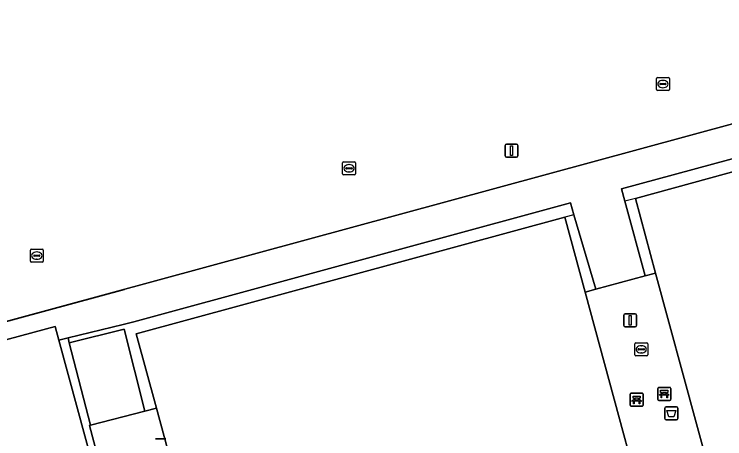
# Model space of a CAD drawing. Extents: x 159053 to 160042, y 380449 to 381423.
# Drawn here: x 159355.9 to 159410.8, y 380644.1 to 380676.9 of the extents above; entities that cross this region are included whole.
import ezdxf

# ---------------------------------------------------------------- set-up
doc = ezdxf.new("R2010")
doc.units = 0
for name, color, linetype in [('IMGEO_Afvalbak', 7, 'Continuous'), ('IMGEO_Bank', 7, 'Continuous'), ('IMGEO_Groenvoorziening', 7, 'Continuous'), ('IMGEO_Haag', 7, 'Continuous'), ('IMGEO_Hek', 7, 'Continuous'), ('IMGEO_Kolk', 7, 'Continuous'), ('IMGEO_Lichtmast', 7, 'Continuous'), ('IMGEO_Terreindeel_halfverhard', 7, 'Continuous'), ('IMGEO_Voetpad_open', 7, 'Continuous'), ('IMGEO_Waterleidingput', 7, 'Continuous')]:
    doc.layers.add(name, color=color, linetype=linetype)

msp = doc.modelspace()

# ---------------------------------------------------------------- linework, layer by layer
at = {"layer": 'IMGEO_Afvalbak'}
for p, q in [((159406.13, 380645.634), (159406.13, 380646.434)), ((159406.13, 380646.434), (159406.13, 380645.634)), ((159406.23, 380646.534), (159407.02, 380646.534)), ((159407.02, 380646.534), (159406.23, 380646.534)), ((159407.12, 380646.434), (159407.12, 380645.634)), ((159407.12, 380645.634), (159407.12, 380646.434)), ((159407.02, 380645.534), (159406.23, 380645.534)), ((159406.23, 380645.534), (159407.02, 380645.534))]:
    msp.add_line(p, q, dxfattribs=at)
msp.add_lwpolyline([(159406.273, 380646.248), (159406.977, 380646.248), (159406.828, 380645.778), (159406.422, 380645.778), (159406.273, 380646.248)], dxfattribs=at)
for centre, start, end in [((159406.23, 380646.434), 90, 180), ((159406.23, 380646.434), 90, 180), ((159407.02, 380646.434), 0, 90), ((159407.02, 380646.434), 360, 90), ((159406.23, 380645.634), 180, 270), ((159406.23, 380645.634), 180, 270), ((159407.02, 380645.634), 270, 0), ((159407.02, 380645.634), 270, 0)]:
    msp.add_arc(centre, 0.1, start, end, dxfattribs=at)
at = {"layer": 'IMGEO_Bank'}
for p, q in [((159405.578, 380647.113), (159405.578, 380647.954)), ((159405.578, 380647.954), (159405.578, 380647.113)), ((159405.653, 380648.038), (159406.494, 380648.038)), ((159406.494, 380648.038), (159405.653, 380648.038)), ((159406.578, 380647.963), (159406.578, 380647.122)), ((159406.578, 380647.122), (159406.578, 380647.963)), ((159403.45, 380646.664), (159403.45, 380647.505)), ((159403.45, 380647.505), (159403.45, 380646.664)), ((159403.525, 380647.589), (159404.366, 380647.589)), ((159404.366, 380647.589), (159403.525, 380647.589)), ((159403.759, 380647.095), (159403.759, 380647.201)), ((159403.803, 380647.201), (159403.803, 380647.095)), ((159404.091, 380647.207), (159403.809, 380647.207)), ((159404.097, 380647.095), (159404.097, 380647.201)), ((159404.141, 380647.201), (159404.141, 380647.095)), ((159404.45, 380647.514), (159404.45, 380646.673)), ((159404.45, 380646.673), (159404.45, 380647.514)), ((159406.275, 380647.436), (159405.882, 380647.436)), ((159405.887, 380647.544), (159405.887, 380647.65)), ((159405.931, 380647.65), (159405.931, 380647.544)), ((159406.219, 380647.656), (159405.937, 380647.656)), ((159405.937, 380647.538), (159406.219, 380647.538)), ((159406.225, 380647.544), (159406.225, 380647.65)), ((159406.269, 380647.65), (159406.269, 380647.544)), ((159404.375, 380646.589), (159403.534, 380646.589)), ((159403.534, 380646.589), (159404.375, 380646.589)), ((159404.147, 380646.987), (159403.754, 380646.987)), ((159403.809, 380647.089), (159404.091, 380647.089)), ((159406.503, 380647.038), (159405.662, 380647.038)), ((159405.662, 380647.038), (159406.503, 380647.038))]:
    msp.add_line(p, q, dxfattribs=at)
for points in [[(159405.881, 380647.656), (159405.795, 380647.656), (159405.795, 380647.817), (159406.358, 380647.817), (159406.358, 380647.656), (159406.275, 380647.656)], [(159403.753, 380647.207), (159403.667, 380647.207), (159403.667, 380647.368), (159404.23, 380647.368), (159404.23, 380647.207), (159404.147, 380647.207)], [(159405.825, 380647.436), (159405.683, 380647.436), (159405.795, 380647.538), (159405.881, 380647.538)], [(159405.875, 380647.429), (159405.875, 380647.222), (159405.832, 380647.222), (159405.832, 380647.429)], [(159406.275, 380647.538), (159406.358, 380647.538), (159406.47, 380647.436), (159406.331, 380647.436)], [(159406.325, 380647.429), (159406.325, 380647.222), (159406.281, 380647.222), (159406.281, 380647.429)], [(159403.697, 380646.987), (159403.555, 380646.987), (159403.667, 380647.089), (159403.753, 380647.089)], [(159403.747, 380646.98), (159403.747, 380646.773), (159403.704, 380646.773), (159403.704, 380646.98)], [(159404.147, 380647.089), (159404.23, 380647.089), (159404.342, 380646.987), (159404.203, 380646.987)], [(159404.197, 380646.98), (159404.197, 380646.773), (159404.153, 380646.773), (159404.153, 380646.98)]]:
    msp.add_lwpolyline(points, dxfattribs=at)
for centre, radius, start, end in [((159405.656, 380647.96), 0.0779, 92.4484, 184.2845), ((159405.656, 380647.96), 0.0779, 92.4484, 184.2845), ((159406.5, 380647.96), 0.0779, 2.4484, 94.2845), ((159406.5, 380647.96), 0.0779, 2.4484, 94.2845), ((159403.528, 380647.511), 0.0779, 92.4484, 184.2845), ((159403.528, 380647.511), 0.0779, 92.4484, 184.2845), ((159403.752, 380647.2), 0.00671, 2.8957, 87.1043), ((159403.809, 380647.2), 0.00671, 92.8957, 177.1043), ((159404.091, 380647.2), 0.00671, 2.8957, 87.1043), ((159404.148, 380647.2), 0.00671, 92.8957, 177.1043), ((159404.372, 380647.511), 0.0779, 2.4484, 94.2845), ((159404.372, 380647.511), 0.0779, 2.4484, 94.2845), ((159405.825, 380647.429), 0.00671, 2.8957, 87.1043), ((159405.882, 380647.429), 0.00671, 92.8957, 177.1043), ((159405.88, 380647.649), 0.00671, 2.8957, 87.1043), ((159405.88, 380647.545), 0.00671, 272.8957, 357.1043), ((159405.937, 380647.649), 0.00671, 92.8957, 177.1043), ((159405.937, 380647.545), 0.00671, 182.8957, 267.1043), ((159406.219, 380647.649), 0.00671, 2.8957, 87.1043), ((159406.219, 380647.545), 0.00671, 272.8957, 357.1043), ((159406.276, 380647.649), 0.00671, 92.8957, 177.1043), ((159406.276, 380647.545), 0.00671, 182.8957, 267.1043), ((159406.274, 380647.429), 0.00671, 2.8957, 87.1043), ((159406.331, 380647.429), 0.00671, 92.8957, 177.1043), ((159403.528, 380646.667), 0.0779, 182.4484, 274.2845), ((159403.528, 380646.667), 0.0779, 182.4484, 274.2845), ((159403.697, 380646.98), 0.00671, 2.8957, 87.1043), ((159403.754, 380646.98), 0.00671, 92.8957, 177.1043), ((159403.752, 380647.096), 0.00671, 272.8957, 357.1043), ((159403.809, 380647.096), 0.00671, 182.8957, 267.1043), ((159404.091, 380647.096), 0.00671, 272.8957, 357.1043), ((159404.148, 380647.096), 0.00671, 182.8957, 267.1043), ((159404.146, 380646.98), 0.00671, 2.8957, 87.1043), ((159404.203, 380646.98), 0.00671, 92.8957, 177.1043), ((159404.372, 380646.667), 0.0779, 272.4484, 4.2845), ((159404.372, 380646.667), 0.0779, 272.4484, 4.2845), ((159405.656, 380647.116), 0.0779, 182.4484, 274.2845), ((159405.656, 380647.116), 0.0779, 182.4484, 274.2845), ((159406.5, 380647.116), 0.0779, 272.4484, 4.2845), ((159406.5, 380647.116), 0.0779, 272.4484, 4.2845)]:
    msp.add_arc(centre, radius, start, end, dxfattribs=at)
at = {"layer": 'IMGEO_Groenvoorziening'}
for points in [[(159320.913, 380723.061), (159340.883, 380649.218), (159441.608, 380676.617), (159442.108, 380674.784), (159442.302, 380674.072), (159442.548, 380673.172), (159450.533, 380643.897), (159460.018, 380646.267), (159462.098, 380638.137), (159464.069, 380638.682), (159463.107, 380643.073), (159456.6, 380667.23), (159451.1, 380687.473)], [(159338.658, 380647.242), (159359.061, 380652.747), (159359.351, 380651.681), (159360.058, 380651.853), (159364.308, 380652.887), (159365.142, 380653.09), (159398.838, 380662.281), (159399.109, 380661.36), (159400.802, 380655.617), (159404.606, 380656.648), (159403.044, 380662.407), (159402.783, 380663.371), (159437.615, 380672.803), (159442.302, 380674.072), (159442.108, 380674.784), (159441.608, 380676.617), (159340.883, 380649.218)]]:
    msp.add_lwpolyline(points, dxfattribs=at)
for points in [[(159442.548, 380673.172), (159442.302, 380674.072), (159437.615, 380672.803), (159402.783, 380663.371), (159403.044, 380662.407), (159404.606, 380656.648), (159405.414, 380656.867), (159403.85, 380662.621), (159436.871, 380671.69), (159438.912, 380664.173), (159439.79, 380664.432), (159437.839, 380671.943)], [(159398.408, 380661.174), (159399.977, 380655.393), (159400.802, 380655.617), (159399.109, 380661.36), (159398.838, 380662.281), (159365.142, 380653.09), (159364.308, 380652.887), (159360.058, 380651.853), (159360.155, 380651.478), (159364.393, 380652.547), (159365.979, 380646.21), (159366.876, 380646.44), (159365.326, 380652.163)], [(159364.393, 380652.547), (159360.155, 380651.478), (159361.794, 380645.121), (159365.979, 380646.21)], [(159360.155, 380651.478), (159360.058, 380651.853), (159359.351, 380651.681), (159362.159, 380641.363), (159362.338, 380640.706), (159362.838, 380640.836), (159361.702, 380645.097), (159361.794, 380645.121)]]:
    msp.add_lwpolyline(points, close=True, dxfattribs=at)
at = {"layer": 'IMGEO_Haag'}
for points in [[(159437.839, 380671.943), (159442.548, 380673.172), (159442.302, 380674.072), (159437.615, 380672.803), (159402.783, 380663.371), (159403.044, 380662.407), (159404.606, 380656.648), (159405.414, 380656.867), (159403.85, 380662.621), (159436.871, 380671.69), (159438.912, 380664.173), (159439.79, 380664.432)], [(159365.326, 380652.163), (159398.408, 380661.174), (159399.977, 380655.393), (159400.802, 380655.617), (159399.109, 380661.36), (159398.838, 380662.281), (159365.142, 380653.09), (159364.308, 380652.887), (159360.058, 380651.853), (159360.155, 380651.478), (159364.393, 380652.547), (159365.979, 380646.21), (159366.876, 380646.44)]]:
    msp.add_lwpolyline(points, close=True, dxfattribs=at)
at = {"layer": 'IMGEO_Hek'}
for points in [[(159441.608, 380676.617), (159340.883, 380649.218)], [(159403.85, 380662.621), (159436.871, 380671.69)], [(159403.85, 380662.621), (159403.044, 380662.407)], [(159405.414, 380656.867), (159403.85, 380662.621)], [(159398.408, 380661.174), (159365.326, 380652.163), (159366.876, 380646.44)], [(159399.109, 380661.36), (159398.408, 380661.174)], [(159399.977, 380655.393), (159398.408, 380661.174)], [(159411.743, 380633.583), (159405.414, 380656.867)], [(159339.938, 380648.951), (159364.415, 380655.604)], [(159406.286, 380632.137), (159399.977, 380655.393)], [(159366.876, 380646.44), (159373.163, 380623.225)]]:
    msp.add_lwpolyline(points, dxfattribs=at)
at = {"layer": 'IMGEO_Kolk'}
for p, q in [((159403.803, 380650.549), (159403.803, 380651.401)), ((159403.878, 380651.475), (159404.73, 380651.475)), ((159404.062, 380650.969), (159404.062, 380650.981)), ((159404.105, 380651.018), (159404.503, 380651.018)), ((159404.291, 380651.255), (159404.316, 380651.255)), ((159404.546, 380650.981), (159404.546, 380650.969)), ((159404.804, 380651.401), (159404.804, 380650.549)), ((159404.73, 380650.475), (159403.878, 380650.475)), ((159404.5, 380650.932), (159404.102, 380650.932)), ((159404.314, 380650.695), (159404.289, 380650.695))]:
    msp.add_line(p, q, dxfattribs=at)
for points in [[(159403.803, 380650.549), (159403.803, 380651.401)], [(159403.878, 380651.475), (159404.73, 380651.475)], [(159404.804, 380651.401), (159404.804, 380650.549)], [(159404.73, 380650.475), (159403.878, 380650.475)]]:
    msp.add_lwpolyline(points, dxfattribs=at)
for centre, radius, start, end in [((159403.88, 380651.399), 0.0765, 91.552, 178.448), ((159403.88, 380651.399), 0.0765, 91.552, 178.448), ((159404.102, 380650.978), 0.0403, 85.8775, 175.7526), ((159404.099, 380650.968), 0.0366, 178.938, 274.7102), ((159404.503, 380650.975), 0.043, 264.8664, 352.4533), ((159404.507, 380650.98), 0.0386, 1.7309, 96.639), ((159404.728, 380651.399), 0.0765, 1.552, 88.448), ((159404.728, 380651.399), 0.0765, 1.552, 88.448), ((159403.88, 380650.551), 0.0765, 181.552, 268.448), ((159403.88, 380650.551), 0.0765, 181.552, 268.448), ((159404.728, 380650.551), 0.0765, 271.552, 358.448), ((159404.728, 380650.551), 0.0765, 271.552, 358.448)]:
    msp.add_arc(centre, radius, start, end, dxfattribs=at)
for centre, major_axis, ratio, start_param, end_param in [((159404.29, 380650.975), (-0.387, 0.002), 0.722429, 4.712389, 7.853982), ((159404.315, 380650.975), (-0.39, 0.002), 0.717154, 1.570796, 4.712389)]:
    msp.add_ellipse(centre, major_axis=major_axis, ratio=ratio, start_param=start_param, end_param=end_param, dxfattribs=at)
at = {"layer": 'IMGEO_Lichtmast'}
for p, q in [((159393.796, 380665.914), (159393.796, 380666.714)), ((159393.796, 380666.714), (159393.796, 380665.914)), ((159393.896, 380666.814), (159394.686, 380666.814)), ((159394.686, 380666.814), (159393.896, 380666.814)), ((159394.786, 380666.714), (159394.786, 380665.914)), ((159394.786, 380665.914), (159394.786, 380666.714)), ((159394.686, 380665.814), (159393.896, 380665.814)), ((159393.896, 380665.814), (159394.686, 380665.814)), ((159403.056, 380653.716), (159403.846, 380653.716)), ((159403.846, 380653.716), (159403.056, 380653.716)), ((159402.956, 380652.816), (159402.956, 380653.616)), ((159402.956, 380653.616), (159402.956, 380652.816)), ((159403.946, 380653.616), (159403.946, 380652.816)), ((159403.946, 380652.816), (159403.946, 380653.616)), ((159403.846, 380652.716), (159403.056, 380652.716)), ((159403.056, 380652.716), (159403.846, 380652.716)), ((159366.812, 380644.071), (159367.602, 380644.071)), ((159367.602, 380644.071), (159366.812, 380644.071))]:
    msp.add_line(p, q, dxfattribs=at)
for points in [[(159394.216, 380666.689), (159394.366, 380666.689), (159394.366, 380665.939), (159394.216, 380665.939), (159394.216, 380666.689)], [(159403.376, 380653.591), (159403.526, 380653.591), (159403.526, 380652.841), (159403.376, 380652.841), (159403.376, 380653.591)]]:
    msp.add_lwpolyline(points, dxfattribs=at)
for centre, start, end in [((159393.896, 380666.714), 90, 180), ((159393.896, 380666.714), 90, 180), ((159394.686, 380666.714), 0, 90), ((159394.686, 380666.714), 360, 90), ((159393.896, 380665.914), 180, 270), ((159393.896, 380665.914), 180, 270), ((159394.686, 380665.914), 270, 0), ((159394.686, 380665.914), 270, 0), ((159403.056, 380653.616), 90, 180), ((159403.056, 380653.616), 90, 180), ((159403.846, 380653.616), 0, 90), ((159403.846, 380653.616), 360, 90), ((159403.056, 380652.816), 180, 270), ((159403.056, 380652.816), 180, 270), ((159403.846, 380652.816), 270, 0), ((159403.846, 380652.816), 270, 0)]:
    msp.add_arc(centre, 0.1, start, end, dxfattribs=at)
at = {"layer": 'IMGEO_Terreindeel_halfverhard'}
for points in [[(159403.85, 380662.621), (159405.414, 380656.867), (159411.743, 380633.583), (159413.319, 380627.786), (159446.341, 380636.808), (159444.732, 380642.735), (159438.912, 380664.173), (159436.871, 380671.69)], [(159366.876, 380646.44), (159373.163, 380623.225), (159374.721, 380617.474), (159407.868, 380626.307), (159406.286, 380632.137), (159399.977, 380655.393), (159398.408, 380661.174), (159365.326, 380652.163)], [(159359.351, 380651.681), (159359.061, 380652.747), (159338.658, 380647.242), (159341.718, 380635.941), (159362.159, 380641.363)]]:
    msp.add_lwpolyline(points, close=True, dxfattribs=at)
at = {"layer": 'IMGEO_Voetpad_open'}
for points in [[(159405.414, 380656.867), (159404.606, 380656.648), (159400.802, 380655.617), (159399.977, 380655.393), (159406.286, 380632.137), (159407.259, 380632.396), (159407.938, 380632.576), (159410.248, 380624.106), (159412.512, 380624.716), (159410.23, 380633.182), (159410.776, 380633.327), (159411.743, 380633.583)], [(159366.876, 380646.44), (159365.979, 380646.21), (159361.794, 380645.121), (159361.702, 380645.097), (159362.838, 380640.836), (159362.338, 380640.706), (159362.837, 380638.872), (159362.845, 380638.843), (159363.354, 380638.98), (159366.072, 380628.912), (159365.583, 380628.78), (159366.257, 380626.301), (159366.763, 380626.428), (159369.946, 380614.798), (159370.342, 380613.35), (159371.497, 380613.663), (159371.717, 380613.723), (159373.437, 380614.186), (159371.174, 380622.621), (159372.22, 380622.939), (159373.163, 380623.225)]]:
    msp.add_lwpolyline(points, close=True, dxfattribs=at)
at = {"layer": 'IMGEO_Waterleidingput'}
for p, q in [((159405.471, 380671.03), (159405.471, 380671.882)), ((159405.546, 380671.956), (159406.398, 380671.956)), ((159406.472, 380671.882), (159406.472, 380671.03)), ((159405.73, 380671.45), (159405.73, 380671.462)), ((159406.168, 380671.413), (159405.77, 380671.413)), ((159405.773, 380671.499), (159406.171, 380671.499)), ((159405.959, 380671.736), (159405.984, 380671.736)), ((159406.214, 380671.462), (159406.214, 380671.45)), ((159406.398, 380670.956), (159405.546, 380670.956)), ((159405.982, 380671.176), (159405.957, 380671.176)), ((159381.252, 380664.53), (159381.252, 380665.382)), ((159381.327, 380665.456), (159382.179, 380665.456)), ((159381.74, 380665.236), (159381.765, 380665.236)), ((159382.253, 380665.382), (159382.253, 380664.53)), ((159381.511, 380664.95), (159381.511, 380664.962)), ((159381.949, 380664.913), (159381.551, 380664.913)), ((159381.554, 380664.999), (159381.952, 380664.999)), ((159381.763, 380664.676), (159381.738, 380664.676)), ((159381.995, 380664.962), (159381.995, 380664.95)), ((159382.179, 380664.456), (159381.327, 380664.456)), ((159357.223, 380658.715), (159358.075, 380658.715)), ((159357.148, 380657.789), (159357.148, 380658.641)), ((159357.407, 380658.209), (159357.407, 380658.221)), ((159357.845, 380658.172), (159357.447, 380658.172)), ((159357.45, 380658.258), (159357.848, 380658.258)), ((159357.636, 380658.495), (159357.661, 380658.495)), ((159357.891, 380658.221), (159357.891, 380658.209)), ((159358.149, 380658.641), (159358.149, 380657.789)), ((159358.075, 380657.715), (159357.223, 380657.715)), ((159357.659, 380657.935), (159357.634, 380657.935))]:
    msp.add_line(p, q, dxfattribs=at)
for points in [[(159405.471, 380671.03), (159405.471, 380671.882)], [(159405.546, 380671.956), (159406.398, 380671.956)], [(159406.472, 380671.882), (159406.472, 380671.03)], [(159406.398, 380670.956), (159405.546, 380670.956)], [(159381.252, 380664.53), (159381.252, 380665.382)], [(159381.327, 380665.456), (159382.179, 380665.456)], [(159382.253, 380665.382), (159382.253, 380664.53)], [(159382.179, 380664.456), (159381.327, 380664.456)], [(159357.223, 380658.715), (159358.075, 380658.715)], [(159357.148, 380657.789), (159357.148, 380658.641)], [(159358.149, 380658.641), (159358.149, 380657.789)], [(159358.075, 380657.715), (159357.223, 380657.715)]]:
    msp.add_lwpolyline(points, dxfattribs=at)
for centre, radius, start, end in [((159405.548, 380671.88), 0.0765, 91.552, 178.448), ((159405.548, 380671.88), 0.0765, 91.552, 178.448), ((159406.396, 380671.88), 0.0765, 1.552, 88.448), ((159406.396, 380671.88), 0.0765, 1.552, 88.448), ((159405.77, 380671.459), 0.0403, 85.8775, 175.7526), ((159405.767, 380671.449), 0.0366, 178.938, 274.7102), ((159406.171, 380671.456), 0.043, 264.8664, 352.4533), ((159406.175, 380671.461), 0.0386, 1.7309, 96.639), ((159405.548, 380671.032), 0.0765, 181.552, 268.448), ((159405.548, 380671.032), 0.0765, 181.552, 268.448), ((159406.396, 380671.032), 0.0765, 271.552, 358.448), ((159406.396, 380671.032), 0.0765, 271.552, 358.448), ((159381.329, 380665.38), 0.0765, 91.552, 178.448), ((159381.329, 380665.38), 0.0765, 91.552, 178.448), ((159382.177, 380665.38), 0.0765, 1.552, 88.448), ((159382.177, 380665.38), 0.0765, 1.552, 88.448), ((159381.551, 380664.959), 0.0403, 85.8775, 175.7526), ((159381.548, 380664.949), 0.0366, 178.938, 274.7102), ((159381.952, 380664.956), 0.043, 264.8664, 352.4533), ((159381.956, 380664.961), 0.0386, 1.7309, 96.639), ((159381.329, 380664.532), 0.0765, 181.552, 268.448), ((159381.329, 380664.532), 0.0765, 181.552, 268.448), ((159382.177, 380664.532), 0.0765, 271.552, 358.448), ((159382.177, 380664.532), 0.0765, 271.552, 358.448), ((159357.225, 380658.639), 0.0765, 91.552, 178.448), ((159357.225, 380658.639), 0.0765, 91.552, 178.448), ((159358.073, 380658.639), 0.0765, 1.552, 88.448), ((159358.073, 380658.639), 0.0765, 1.552, 88.448), ((159357.447, 380658.218), 0.0403, 85.8775, 175.7526), ((159357.444, 380658.208), 0.0366, 178.938, 274.7102), ((159357.848, 380658.215), 0.043, 264.8664, 352.4533), ((159357.852, 380658.22), 0.0386, 1.7309, 96.639), ((159357.225, 380657.791), 0.0765, 181.552, 268.448), ((159357.225, 380657.791), 0.0765, 181.552, 268.448), ((159358.073, 380657.791), 0.0765, 271.552, 358.448), ((159358.073, 380657.791), 0.0765, 271.552, 358.448)]:
    msp.add_arc(centre, radius, start, end, dxfattribs=at)
for centre, major_axis, ratio, start_param, end_param in [((159405.958, 380671.456), (-0.387, 0.002), 0.722429, 4.712389, 7.853982), ((159405.983, 380671.456), (-0.39, 0.002), 0.717154, 1.570796, 4.712389), ((159381.739, 380664.956), (-0.387, 0.002), 0.722429, 4.712389, 7.853982), ((159381.764, 380664.956), (-0.39, 0.002), 0.717154, 1.570796, 4.712389), ((159357.635, 380658.215), (-0.387, 0.002), 0.722429, 4.712389, 7.853982), ((159357.66, 380658.215), (-0.39, 0.002), 0.717154, 1.570796, 4.712389)]:
    msp.add_ellipse(centre, major_axis=major_axis, ratio=ratio, start_param=start_param, end_param=end_param, dxfattribs=at)

doc.saveas('drawing.dxf')
